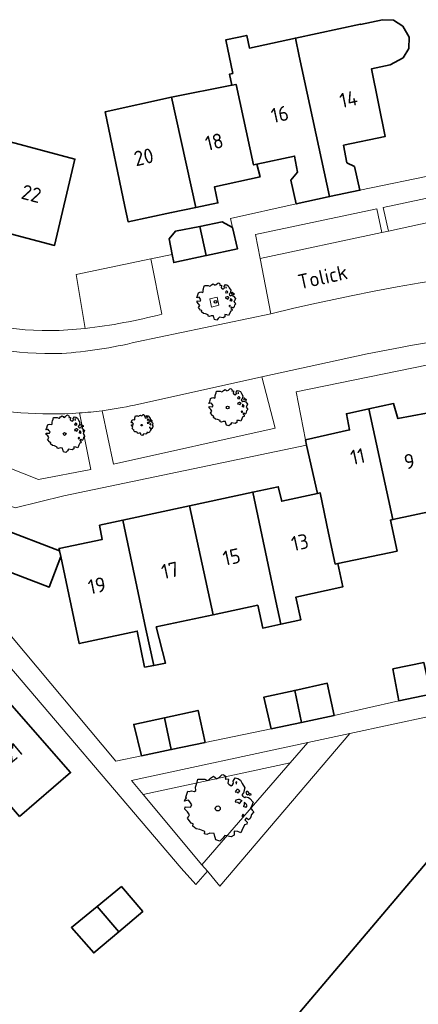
# Model space of a CAD drawing. Header units: metres. Extents: x 152391 to 157968, y 462336 to 467280.
# Tile 362 of 656: x 153908 to 153944, y 466035 to 466124. Entities that reach past the tile are written whole.
import ezdxf
from ezdxf.enums import TextEntityAlignment as Align

# ---------------------------------------------------------------- set-up
doc = ezdxf.new("R2010")
doc.units = ezdxf.units.M
doc.header["$LTSCALE"] = 0.75
doc.layers.get('0').update_dxf_attribs({"lineweight": 25})
for name, color, linetype, lineweight in [('B-GV-GR-BOOM-S', 252, 'Continuous', 25), ('B-WE-GR-BEPLANTING_CULTUUR_BODEMBEDEKKER-GV', 251, 'Continuous', 18), ('B-WE-GR-BEPLANTING_CULTUUR_BOSPLANTSOEN-GV', 251, 'Continuous', 18), ('B-WE-GR-GROENVOORZIENING-GV', 251, 'Continuous', 18), ('B-WE-OG-BEBOUWING-GV', 6, 'Continuous', 35), ('B-WE-OG-BEBOUWING-T18', 1, 'Continuous', 18), ('B-WE-OG-TERREIN_CULTUURSCHEIDING-GV', 251, 'Continuous', 18), ('B-WE-OG-TOPOGRAFIE-T18', 1, 'Continuous', 18), ('B-WE-VH-VERHARDING_ASFALT-GV', 251, 'Continuous', 18), ('B-WE-VH-VERHARDING_BETONSTRAATSTEEN-GV', 251, 'Continuous', 18), ('B-WE-VH-VERHARDING_TEGEL-GV', 251, 'Continuous', 18)]:
    doc.layers.add(name, color=color, linetype=linetype, lineweight=lineweight)
doc.styles.add('NLCS-ISO-M750-T18', font='NLCS-ISO.ttf', dxfattribs={"height": 1.35})

# ---------------------------------------------------------------- blocks, each defined once
blk = doc.blocks.new('SGR-BOOM_0_10')
at = {"linetype": 'Continuous'}
for p, q in [((-0.205, 0.871), (-0.127, 0.926)), ((-0.127, 0.926), (-0.075, 0.889)), ((0.037, 0.889), (0.115, 0.963)), ((0.115, 0.963), (0.148, 0.973)), ((0.148, 0.973), (0.187, 0.954)), ((0.187, 0.954), (0.22, 0.926)), ((0.22, 0.926), (0.226, 0.862)), ((-0.958, 0.206), (-0.932, 0.27)), ((-0.84, 0.233), (-0.958, 0.206)), ((-0.945, -0.016), (-0.938, 0.049)), ((-0.938, 0.049), (-0.781, 0.039)), ((-0.932, 0.27), (-0.899, 0.298)), ((-0.918, 0.326), (-0.86, 0.492)), ((-0.899, 0.298), (-0.918, 0.326)), ((-0.86, 0.492), (-0.82, 0.483)), ((-0.801, 0.187), (-0.84, 0.233)), ((-0.82, 0.483), (-0.755, 0.511)), ((-0.748, 0.104), (-0.801, 0.187)), ((-0.781, 0.039), (-0.748, 0.104)), ((-0.755, 0.511), (-0.663, 0.483)), ((-0.663, 0.483), (-0.631, 0.52)), ((-0.637, 0.612), (-0.624, 0.668)), ((-0.631, 0.52), (-0.637, 0.612)), ((-0.624, 0.668), (-0.591, 0.751)), ((-0.591, 0.751), (-0.572, 0.843)), ((-0.572, 0.843), (-0.375, 0.843)), ((-0.375, 0.843), (-0.29, 0.806)), ((-0.29, 0.806), (-0.264, 0.815)), ((-0.264, 0.815), (-0.205, 0.871)), ((-0.075, 0.889), (-0.035, 0.852)), ((-0.035, 0.852), (0.037, 0.889)), ((0.226, 0.862), (0.213, 0.843)), ((0.213, 0.843), (0.298, 0.852)), ((0.305, 0.834), (0.285, 0.723)), ((0.285, 0.723), (0.318, 0.695)), ((0.298, 0.852), (0.305, 0.834)), ((0.318, 0.695), (0.39, 0.649)), ((0.39, 0.649), (0.423, 0.677)), ((0.423, 0.677), (0.449, 0.723)), ((0.442, 0.788), (0.501, 0.88)), ((0.449, 0.723), (0.442, 0.788)), ((0.501, 0.88), (0.573, 0.862)), ((0.527, 0.511), (0.501, 0.492)), ((0.501, 0.492), (0.521, 0.464)), ((0.521, 0.233), (0.501, 0.187)), ((0.501, 0.187), (0.58, 0.178)), ((0.547, 0.769), (0.521, 0.751)), ((0.521, 0.751), (0.534, 0.705)), ((0.521, 0.464), (0.553, 0.474)), ((0.593, 0.261), (0.521, 0.233)), ((0.547, 0.547), (0.527, 0.511)), ((0.534, 0.705), (0.54, 0.695)), ((0.54, 0.714), (0.547, 0.769)), ((0.58, 0.547), (0.547, 0.547)), ((0.553, 0.474), (0.58, 0.437)), ((0.573, 0.862), (0.652, 0.815)), ((0.606, 0.529), (0.58, 0.547)), ((0.58, 0.437), (0.606, 0.474)), ((0.58, 0.178), (0.625, 0.141)), ((0.625, 0.261), (0.593, 0.261)), ((0.632, 0.492), (0.606, 0.529)), ((0.606, 0.474), (0.632, 0.492)), ((0.684, 0.224), (0.625, 0.261)), ((0.625, 0.141), (0.678, 0.206)), ((0.652, 0.815), (0.704, 0.714)), ((0.678, 0.206), (0.697, 0.233)), ((0.743, 0.446), (0.691, 0.39)), ((0.691, 0.39), (0.717, 0.353)), ((0.704, 0.714), (0.776, 0.594)), ((0.717, 0.353), (0.776, 0.316)), ((0.756, 0.104), (0.737, 0.058)), ((0.806, 0.027), (0.737, 0.058)), ((0.776, 0.594), (0.743, 0.446)), ((0.763, 0.169), (0.756, 0.132)), ((0.756, 0.132), (0.756, 0.104)), ((0.802, 0.132), (0.763, 0.169)), ((0.776, 0.316), (0.809, 0.335)), ((0.828, 0.113), (0.802, 0.132)), ((0.806, 0.027), (0.848, 0.076)), ((0.828, 0.483), (0.809, 0.455)), ((0.809, 0.455), (0.822, 0.418)), ((0.809, 0.335), (0.881, 0.316)), ((0.822, 0.418), (0.861, 0.39)), ((0.867, 0.483), (0.828, 0.483)), ((0.848, 0.076), (0.828, 0.113)), ((0.861, 0.409), (0.92, 0.381)), ((0.861, 0.39), (0.867, 0.409)), ((0.913, 0.427), (0.867, 0.483)), ((0.881, 0.316), (0.92, 0.289)), ((0.972, 0.4), (0.913, 0.427)), ((0.92, 0.381), (0.972, 0.4)), ((0.92, 0.289), (1.018, 0.178)), ((0.966, 0.058), (0.939, 0.021)), ((0.939, 0.021), (0.992, -0.053)), ((1.018, 0.178), (0.966, 0.058)), ((-0.866, -0.099), (-0.945, -0.016)), ((-0.873, -0.284), (-0.84, -0.238)), ((-0.761, -0.423), (-0.873, -0.284)), ((-0.807, -0.182), (-0.866, -0.099)), ((-0.84, -0.238), (-0.807, -0.182)), ((-0.703, -0.441), (-0.761, -0.423)), ((-0.716, -0.506), (-0.703, -0.441)), ((-0.624, -0.589), (-0.716, -0.506)), ((-0.513, -0.608), (-0.624, -0.589)), ((-0.375, -0.663), (-0.513, -0.608)), ((-0.382, -0.728), (-0.375, -0.663)), ((-0.31, -0.746), (-0.382, -0.728)), ((-0.225, -0.709), (-0.31, -0.746)), ((-0.107, -0.718), (-0.225, -0.709)), ((-0.088, -0.802), (-0.107, -0.718)), ((-0.075, -0.839), (-0.088, -0.802)), ((-0.055, -0.903), (-0.075, -0.839)), ((0.141, -0.857), (0.063, -0.94)), ((0.2, -0.774), (0.141, -0.857)), ((0.383, -0.811), (0.2, -0.774)), ((0.468, -0.765), (0.383, -0.811)), ((0.475, -0.654), (0.468, -0.765)), ((0.58, -0.663), (0.475, -0.654)), ((0.665, -0.7), (0.58, -0.663)), ((0.724, -0.571), (0.665, -0.7)), ((0.724, -0.164), (0.697, -0.201)), ((0.697, -0.201), (0.704, -0.238)), ((0.71, -0.238), (0.75, -0.229)), ((0.75, -0.192), (0.724, -0.164)), ((0.763, -0.497), (0.724, -0.571)), ((0.75, -0.229), (0.75, -0.192)), ((0.769, -0.469), (0.763, -0.497)), ((0.835, -0.45), (0.769, -0.469)), ((0.822, -0.266), (0.782, -0.33)), ((0.782, -0.33), (0.802, -0.358)), ((0.802, -0.358), (0.841, -0.395)), ((0.887, -0.33), (0.822, -0.266)), ((0.841, -0.395), (0.835, -0.45)), ((0.933, -0.293), (0.887, -0.33)), ((0.946, -0.238), (0.933, -0.293)), ((0.966, -0.173), (0.946, -0.238)), ((1.038, -0.099), (0.966, -0.173)), ((0.992, -0.053), (1.038, -0.099)), ((0.063, -0.94), (-0.055, -0.903))]:
    blk.add_line(p, q, dxfattribs=at)
blk.add_circle((0, 0), 0.0711, dxfattribs=at)
blk = doc.blocks.new('SGR-BOOM_21_30')
at = {"linetype": 'Continuous'}
for p, q in [((-1.458, 0.858), (-1.342, 0.908)), ((-1.342, 0.908), (-1.179, 0.858)), ((-1.179, 0.858), (-1.121, 0.924)), ((-1.133, 1.088), (-1.109, 1.187)), ((-1.121, 0.924), (-1.133, 1.088)), ((-1.109, 1.187), (-1.051, 1.335)), ((-1.051, 1.335), (-1.016, 1.499)), ((-1.016, 1.499), (-0.668, 1.499)), ((-0.668, 1.499), (-0.516, 1.433)), ((-0.516, 1.433), (-0.47, 1.45)), ((-0.47, 1.45), (-0.365, 1.548)), ((-0.365, 1.548), (-0.226, 1.647)), ((-0.226, 1.647), (-0.133, 1.581)), ((-0.133, 1.581), (-0.063, 1.515)), ((-0.063, 1.515), (0.065, 1.581)), ((0.065, 1.581), (0.205, 1.712)), ((0.205, 1.712), (0.263, 1.729)), ((0.263, 1.729), (0.333, 1.696)), ((0.333, 1.696), (0.391, 1.647)), ((0.402, 1.532), (0.379, 1.499)), ((0.379, 1.499), (0.53, 1.515)), ((0.391, 1.647), (0.402, 1.532)), ((0.542, 1.483), (0.507, 1.285)), ((0.507, 1.285), (0.565, 1.236)), ((0.53, 1.515), (0.542, 1.483)), ((0.565, 1.236), (0.693, 1.154)), ((0.693, 1.154), (0.751, 1.203)), ((0.751, 1.203), (0.798, 1.285)), ((0.786, 1.4), (0.891, 1.565)), ((0.798, 1.285), (0.786, 1.4)), ((0.891, 1.565), (1.019, 1.532)), ((0.937, 0.908), (0.891, 0.875)), ((0.972, 1.368), (0.926, 1.335)), ((0.926, 1.335), (0.949, 1.253)), ((0.972, 0.973), (0.937, 0.908)), ((0.949, 1.253), (0.961, 1.236)), ((0.961, 1.269), (0.972, 1.368)), ((1.03, 0.973), (0.972, 0.973)), ((1.019, 1.532), (1.158, 1.45)), ((1.077, 0.94), (1.03, 0.973)), ((1.124, 0.875), (1.077, 0.94)), ((1.158, 1.45), (1.251, 1.269)), ((1.251, 1.269), (1.379, 1.055)), ((1.379, 1.055), (1.321, 0.793)), ((-1.703, 0.365), (-1.656, 0.48)), ((-1.493, 0.415), (-1.703, 0.365)), ((-1.679, -0.029), (-1.668, 0.086)), ((-1.668, 0.086), (-1.389, 0.07)), ((-1.656, 0.48), (-1.598, 0.53)), ((-1.633, 0.579), (-1.528, 0.875)), ((-1.598, 0.53), (-1.633, 0.579)), ((-1.528, 0.875), (-1.458, 0.858)), ((-1.423, 0.333), (-1.493, 0.415)), ((-1.33, 0.185), (-1.423, 0.333)), ((-1.389, 0.07), (-1.33, 0.185)), ((0.891, 0.875), (0.926, 0.825)), ((0.926, 0.415), (0.891, 0.333)), ((0.891, 0.333), (1.03, 0.316)), ((0.926, 0.825), (0.984, 0.842)), ((1.054, 0.464), (0.926, 0.415)), ((0.984, 0.842), (1.03, 0.776)), ((1.03, 0.776), (1.077, 0.842)), ((1.03, 0.316), (1.112, 0.251)), ((1.112, 0.464), (1.054, 0.464)), ((1.077, 0.842), (1.124, 0.875)), ((1.217, 0.398), (1.112, 0.464)), ((1.112, 0.251), (1.205, 0.365)), ((1.205, 0.365), (1.24, 0.415)), ((1.321, 0.793), (1.228, 0.694)), ((1.228, 0.694), (1.275, 0.628)), ((1.275, 0.628), (1.379, 0.563)), ((1.344, 0.185), (1.31, 0.103)), ((1.434, 0.049), (1.31, 0.103)), ((1.356, 0.3), (1.344, 0.234)), ((1.344, 0.234), (1.344, 0.185)), ((1.426, 0.234), (1.356, 0.3)), ((1.379, 0.563), (1.438, 0.595)), ((1.472, 0.201), (1.426, 0.234)), ((1.434, 0.049), (1.507, 0.136)), ((1.472, 0.858), (1.438, 0.809)), ((1.438, 0.809), (1.461, 0.743)), ((1.438, 0.595), (1.565, 0.563)), ((1.461, 0.743), (1.531, 0.694)), ((1.542, 0.858), (1.472, 0.858)), ((1.507, 0.136), (1.472, 0.201)), ((1.531, 0.727), (1.635, 0.678)), ((1.531, 0.694), (1.542, 0.727)), ((1.624, 0.76), (1.542, 0.858)), ((1.565, 0.563), (1.635, 0.513)), ((1.728, 0.71), (1.624, 0.76)), ((1.635, 0.678), (1.728, 0.71)), ((1.635, 0.513), (1.81, 0.316)), ((1.717, 0.103), (1.67, 0.037)), ((1.67, 0.037), (1.763, -0.094)), ((1.81, 0.316), (1.717, 0.103)), ((-1.54, -0.177), (-1.679, -0.029)), ((-1.551, -0.505), (-1.493, -0.423)), ((-1.354, -0.752), (-1.551, -0.505)), ((-1.435, -0.324), (-1.54, -0.177)), ((-1.493, -0.423), (-1.435, -0.324)), ((-1.249, -0.784), (-1.354, -0.752)), ((-1.272, -0.899), (-1.249, -0.784)), ((1.286, -0.292), (1.24, -0.357)), ((1.24, -0.357), (1.251, -0.423)), ((1.263, -0.423), (1.333, -0.407)), ((1.333, -0.341), (1.286, -0.292)), ((1.356, -0.883), (1.286, -1.014)), ((1.333, -0.407), (1.333, -0.341)), ((1.368, -0.834), (1.356, -0.883)), ((1.484, -0.801), (1.368, -0.834)), ((1.461, -0.472), (1.391, -0.587)), ((1.391, -0.587), (1.426, -0.637)), ((1.426, -0.637), (1.496, -0.702)), ((1.577, -0.587), (1.461, -0.472)), ((1.496, -0.702), (1.484, -0.801)), ((1.658, -0.522), (1.577, -0.587)), ((1.682, -0.423), (1.658, -0.522)), ((1.717, -0.308), (1.682, -0.423)), ((1.845, -0.177), (1.717, -0.308)), ((1.763, -0.094), (1.845, -0.177)), ((-1.109, -1.047), (-1.272, -0.899)), ((-0.912, -1.08), (-1.109, -1.047)), ((-0.668, -1.179), (-0.912, -1.08)), ((-0.679, -1.294), (-0.668, -1.179)), ((-0.551, -1.326), (-0.679, -1.294)), ((-0.4, -1.261), (-0.551, -1.326)), ((-0.191, -1.277), (-0.4, -1.261)), ((-0.156, -1.425), (-0.191, -1.277)), ((-0.133, -1.491), (-0.156, -1.425)), ((-0.098, -1.606), (-0.133, -1.491)), ((0.112, -1.671), (-0.098, -1.606)), ((0.251, -1.524), (0.112, -1.671)), ((0.356, -1.376), (0.251, -1.524)), ((0.682, -1.441), (0.356, -1.376)), ((0.833, -1.359), (0.682, -1.441)), ((0.844, -1.162), (0.833, -1.359)), ((1.03, -1.179), (0.844, -1.162)), ((1.182, -1.244), (1.03, -1.179)), ((1.286, -1.014), (1.182, -1.244))]:
    blk.add_line(p, q, dxfattribs=at)
blk.add_circle((0, 0), 0.126, dxfattribs=at)
blk = doc.blocks.new('SGR-BOOM_50_100')
at = {"linetype": 'Continuous'}
for p, q in [((-0.835, 2.577), (-0.649, 2.752)), ((-0.649, 2.752), (-0.401, 2.928)), ((-0.401, 2.928), (-0.236, 2.811)), ((-0.236, 2.811), (-0.112, 2.694)), ((-0.112, 2.694), (0.116, 2.811)), ((0.116, 2.811), (0.364, 3.044)), ((0.364, 3.044), (0.467, 3.074)), ((0.467, 3.074), (0.591, 3.015)), ((0.591, 3.015), (0.695, 2.928)), ((0.715, 2.723), (0.674, 2.665)), ((0.674, 2.665), (0.943, 2.694)), ((0.695, 2.928), (0.715, 2.723)), ((0.943, 2.694), (0.964, 2.636)), ((1.398, 2.49), (1.584, 2.782)), ((1.584, 2.782), (1.811, 2.723)), ((1.811, 2.723), (2.059, 2.577)), ((-2.014, 1.935), (-1.972, 2.11)), ((-1.993, 1.643), (-2.014, 1.935)), ((-1.972, 2.11), (-1.869, 2.373)), ((-1.869, 2.373), (-1.807, 2.665)), ((-1.807, 2.665), (-1.187, 2.665)), ((-1.187, 2.665), (-0.918, 2.548)), ((-0.918, 2.548), (-0.835, 2.577)), ((0.964, 2.636), (0.902, 2.285)), ((0.902, 2.285), (1.005, 2.198)), ((1.005, 2.198), (1.232, 2.052)), ((1.232, 2.052), (1.336, 2.139)), ((1.336, 2.139), (1.418, 2.285)), ((1.418, 2.285), (1.398, 2.49)), ((1.729, 2.431), (1.646, 2.373)), ((1.646, 2.373), (1.687, 2.227)), ((1.687, 2.227), (1.708, 2.198)), ((1.708, 2.256), (1.729, 2.431)), ((2.059, 2.577), (2.225, 2.256)), ((2.225, 2.256), (2.452, 1.876)), ((2.452, 1.876), (2.349, 1.409)), ((-2.944, 0.854), (-2.841, 0.942)), ((-2.903, 1.029), (-2.717, 1.555)), ((-2.841, 0.942), (-2.903, 1.029)), ((-2.717, 1.555), (-2.593, 1.526)), ((-2.593, 1.526), (-2.386, 1.613)), ((-2.386, 1.613), (-2.096, 1.526)), ((-2.096, 1.526), (-1.993, 1.643)), ((1.667, 1.613), (1.584, 1.555)), ((1.584, 1.555), (1.646, 1.467)), ((1.646, 1.467), (1.749, 1.497)), ((1.729, 1.73), (1.667, 1.613)), ((1.832, 1.73), (1.729, 1.73)), ((1.749, 1.497), (1.832, 1.38)), ((1.915, 1.672), (1.832, 1.73)), ((1.832, 1.38), (1.915, 1.497)), ((1.997, 1.555), (1.915, 1.672)), ((1.915, 1.497), (1.997, 1.555)), ((2.349, 1.409), (2.183, 1.234)), ((2.183, 1.234), (2.266, 1.117)), ((2.266, 1.117), (2.452, 1)), ((2.452, 1), (2.556, 1.059)), ((2.618, 1.526), (2.556, 1.438)), ((2.556, 1.438), (2.597, 1.321)), ((2.556, 1.059), (2.783, 1)), ((2.597, 1.321), (2.721, 1.234)), ((2.742, 1.526), (2.618, 1.526)), ((2.721, 1.292), (2.907, 1.205)), ((2.721, 1.234), (2.742, 1.292)), ((2.886, 1.351), (2.742, 1.526)), ((2.783, 1), (2.907, 0.913)), ((3.072, 1.263), (2.886, 1.351)), ((2.907, 1.205), (3.072, 1.263)), ((2.907, 0.913), (3.217, 0.562)), ((-3.027, 0.65), (-2.944, 0.854)), ((-2.655, 0.737), (-3.027, 0.65)), ((-2.985, -0.051), (-2.965, 0.153)), ((-2.965, 0.153), (-2.469, 0.124)), ((-2.531, 0.591), (-2.655, 0.737)), ((-2.365, 0.329), (-2.531, 0.591)), ((-2.469, 0.124), (-2.365, 0.329)), ((1.646, 0.737), (1.584, 0.591)), ((1.584, 0.591), (1.832, 0.562)), ((1.873, 0.825), (1.646, 0.737)), ((1.832, 0.562), (1.977, 0.445)), ((1.977, 0.825), (1.873, 0.825)), ((2.163, 0.708), (1.977, 0.825)), ((1.977, 0.445), (2.142, 0.65)), ((2.142, 0.65), (2.204, 0.737)), ((2.39, 0.329), (2.328, 0.183)), ((2.549, 0.087), (2.328, 0.183)), ((2.411, 0.533), (2.39, 0.416)), ((2.39, 0.416), (2.39, 0.329)), ((2.535, 0.416), (2.411, 0.533)), ((2.618, 0.358), (2.535, 0.416)), ((2.549, 0.087), (2.68, 0.241)), ((2.68, 0.241), (2.618, 0.358)), ((3.052, 0.183), (2.969, 0.066)), ((2.969, 0.066), (3.135, -0.168)), ((3.217, 0.562), (3.052, 0.183)), ((-2.737, -0.314), (-2.985, -0.051)), ((-2.758, -0.898), (-2.655, -0.752)), ((-2.551, -0.577), (-2.737, -0.314)), ((-2.655, -0.752), (-2.551, -0.577)), ((2.287, -0.518), (2.204, -0.635)), ((2.204, -0.635), (2.225, -0.752)), ((2.245, -0.752), (2.37, -0.723)), ((2.37, -0.606), (2.287, -0.518)), ((2.37, -0.723), (2.37, -0.606)), ((2.597, -0.84), (2.473, -1.044)), ((2.804, -1.044), (2.597, -0.84)), ((2.99, -0.752), (2.948, -0.927)), ((3.052, -0.548), (2.99, -0.752)), ((3.279, -0.314), (3.052, -0.548)), ((3.135, -0.168), (3.279, -0.314)), ((-2.407, -1.336), (-2.758, -0.898)), ((-2.22, -1.394), (-2.407, -1.336)), ((-2.262, -1.599), (-2.22, -1.394)), ((-1.972, -1.862), (-2.262, -1.599)), ((2.411, -1.57), (2.287, -1.803)), ((2.432, -1.482), (2.411, -1.57)), ((2.638, -1.424), (2.432, -1.482)), ((2.473, -1.044), (2.535, -1.132)), ((2.535, -1.132), (2.659, -1.248)), ((2.659, -1.248), (2.638, -1.424)), ((2.948, -0.927), (2.804, -1.044)), ((-1.621, -1.92), (-1.972, -1.862)), ((-1.187, -2.095), (-1.621, -1.92)), ((-1.207, -2.3), (-1.187, -2.095)), ((-0.98, -2.358), (-1.207, -2.3)), ((-0.711, -2.241), (-0.98, -2.358)), ((-0.339, -2.271), (-0.711, -2.241)), ((-0.277, -2.533), (-0.339, -2.271)), ((-0.236, -2.65), (-0.277, -2.533)), ((-0.174, -2.855), (-0.236, -2.65)), ((0.633, -2.446), (0.447, -2.709)), ((1.212, -2.563), (0.633, -2.446)), ((1.48, -2.417), (1.212, -2.563)), ((1.501, -2.066), (1.48, -2.417)), ((1.832, -2.095), (1.501, -2.066)), ((2.101, -2.212), (1.832, -2.095)), ((2.287, -1.803), (2.101, -2.212)), ((0.199, -2.971), (-0.174, -2.855)), ((0.447, -2.709), (0.199, -2.971))]:
    blk.add_line(p, q, dxfattribs=at)
blk.add_circle((0, 0), 0.225, dxfattribs=at)

msp = doc.modelspace()

# ---------------------------------------------------------------- linework, layer by layer
at = {"layer": 'B-WE-GR-BEPLANTING_CULTUUR_BODEMBEDEKKER-GV'}
for points in [[(153961.678, 466100.226), (153961.75, 466100.384), (153961.889, 466100.689), (153963.563, 466106.796), (153956.491, 466110.589), (153940.82, 466107.269), (153941.296, 466105.131), (153945.165, 466105.955), (153946.285, 466100.751)], [(153915.296, 466088.814), (153916.335, 466083.971), (153931.016, 466087.233), (153929.802, 466091.883)], [(153929.802, 466091.883), (153918.234, 466089.313)], [(153902.678, 466089.439), (153901.244, 466085.846), (153909.527, 466082.569), (153914.266, 466083.486), (153913.241, 466088.609)]]:
    msp.add_lwpolyline(points, dxfattribs=at)
msp.add_lwpolyline([(153940.233, 466107.145), (153929.213, 466104.81), (153929.636, 466102.648), (153940.709, 466105.006)], close=True, dxfattribs=at)
for points in [[(153913.241, 466088.609, -0.074796), (153902.678, 466089.439)], [(153918.234, 466089.313, -0.006452), (153915.296, 466088.814)]]:
    msp.add_lwpolyline(points, format="xyb", dxfattribs=at)
at = {"layer": 'B-WE-GR-BEPLANTING_CULTUUR_BOSPLANTSOEN-GV'}
msp.add_lwpolyline([(153924.864, 466046.992), (153925.99, 466045.648), (153937.791, 466059.511), (153933.986, 466058.691), (153932.385, 466056.843), (153924.364, 466047.589)], close=True, dxfattribs=at)
at = {"layer": 'B-WE-GR-GROENVOORZIENING-GV'}
msp.add_lwpolyline([(153925.069, 466098.975), (153925.229, 466098.221), (153925.908, 466098.391), (153925.74, 466099.124)], close=True, dxfattribs=at)
at = {"layer": 'B-WE-OG-BEBOUWING-GV'}
for points in [[(153933.193, 466121.025), (153935.949, 466108.262), (153938.71, 466108.83), (153938.214, 466110.978), (153937.517, 466111.328), (153937.219, 466112.927), (153941.009, 466113.72), (153939.767, 466119.87), (153941.454, 466120.21), (153942.623, 466120.846), (153943.144, 466121.703), (153943.189, 466122.745), (153942.6, 466123.73), (153941.765, 466124.269), (153940.769, 466124.323), (153938.764, 466123.887), (153938.756, 466123.926), (153932.849, 466122.651)], [(153929.339, 466111.191), (153932.781, 466111.935), (153933.028, 466110.487), (153932.429, 466109.738), (153932.925, 466107.59), (153935.818, 466108.235), (153935.949, 466108.262), (153933.193, 466121.025), (153932.849, 466122.651), (153928.682, 466121.752), (153928.439, 466122.9), (153926.539, 466122.497), (153927.16, 466119.447), (153926.878, 466119.386), (153927.08, 466118.37), (153927.467, 466118.447), (153929.058, 466111.13)], [(153921.599, 466117.28), (153923.803, 466107.26), (153925.817, 466107.678), (153925.498, 466109.139), (153929.637, 466110.042), (153929.339, 466111.191), (153929.058, 466111.13), (153927.467, 466118.447), (153927.08, 466118.37)], [(153923.803, 466107.26), (153921.599, 466117.28), (153915.583, 466115.957), (153917.369, 466107.365), (153917.656, 466105.982), (153921.607, 466106.803)], [(153904.539, 466104.045), (153906.67, 466103.502), (153906.995, 466104.884), (153910.983, 466103.83), (153912.836, 466111.667), (153906.961, 466113.242)], [(153921.652, 466103.014), (153921.801, 466102.265), (153924.761, 466102.902), (153924.178, 466105.553), (153921.953, 466105.111), (153921.404, 466104.413)], [(153924.761, 466102.902), (153924.793, 466102.909), (153927.586, 466103.504), (153927.139, 466105.452), (153926.193, 466105.953), (153924.178, 466105.553)], [(153947.226, 466080.105), (153947.578, 466080.18), (153946.778, 466083.886), (153947.246, 466083.986), (153946.055, 466088.835), (153942.163, 466088.094), (153941.759, 466089.464), (153939.507, 466088.975), (153941.693, 466078.93)], [(153941.693, 466078.93), (153939.507, 466088.975), (153937.482, 466088.535), (153937.762, 466087.076), (153933.758, 466086.16), (153933.867, 466085.677), (153934.85, 466081.311), (153935.086, 466081.363), (153935.87, 466077.694), (153936.468, 466074.894), (153936.707, 466074.944), (153942.076, 466076.063), (153941.478, 466078.884)], [(153929.437, 466071.155), (153929.884, 466069.073), (153931.526, 466069.426), (153931.079, 466071.507), (153928.983, 466081.421), (153923.221, 466080.176), (153925.389, 466070.286)], [(153931.079, 466071.507), (153931.526, 466069.426), (153933.338, 466069.815), (153932.891, 466071.897), (153937.152, 466072.811), (153936.707, 466074.944), (153936.468, 466074.894), (153935.87, 466077.694), (153935.086, 466081.363), (153934.85, 466081.311), (153931.617, 466080.598), (153931.288, 466081.919), (153928.983, 466081.421)], [(153919.996, 466065.692), (153921.045, 466065.887), (153920.223, 466069.177), (153925.389, 466070.286), (153923.221, 466080.176), (153917.184, 466078.871), (153919.275, 466068.974)], [(153911.445, 466076.105), (153911.557, 466075.576), (153913.23, 466067.676), (153918.494, 466068.806), (153919.153, 466065.536), (153919.996, 466065.692), (153919.275, 466068.974), (153917.184, 466078.871), (153915.074, 466078.415), (153915.292, 466077.118), (153911.4, 466076.315)], [(153906.089, 466078.139), (153904.874, 466074.938), (153910.502, 466072.8), (153911.557, 466075.576), (153911.445, 466076.105)], [(153942.238, 466062.464), (153945.144, 466063.073), (153944.518, 466065.949), (153941.703, 466065.369)], [(153933.403, 466060.519), (153932.79, 466063.419), (153929.978, 466062.797), (153930.65, 466059.93)], [(153932.79, 466063.419), (153933.403, 466060.519), (153936.37, 466061.153), (153935.735, 466064.07)], [(153907.797, 466051.959), (153912.435, 466055.956), (153906.681, 466062.543), (153903.593, 466059.972), (153902.68, 466061.141), (153901.067, 466059.772)], [(153920.973, 466060.94), (153921.584, 466058.051), (153924.644, 466058.693), (153924.009, 466061.597)], [(153921.584, 466058.051), (153920.973, 466060.94), (153918.178, 466060.336), (153918.875, 466057.482)], [(153916.805, 466041.502), (153918.987, 466043.357), (153917.048, 466045.607), (153914.837, 466043.787)], [(153914.837, 466043.787), (153912.521, 466041.881), (153914.548, 466039.582), (153916.805, 466041.502)]]:
    msp.add_lwpolyline(points, close=True, dxfattribs=at)
msp.add_lwpolyline([(153964.491, 466033.096), (153970.733, 466041.7), (153971.983, 466040.8), (153976.129, 466046.703), (153977.428, 466045.804), (153979.327, 466048.455), (153980.026, 466047.955), (153984.821, 466054.709), (153984.121, 466055.208), (153986.018, 466057.86), (153980.183, 466062.077), (153976.268, 466064.906), (153967.578, 466052.85), (153971.728, 466049.751), (153967.782, 466044.149), (153959.782, 466049.945), (153957.584, 466047.244), (153956.284, 466048.194), (153948.787, 466047.29), (153947.738, 466045.989), (153945.138, 466048.238), (153924.211, 466023.525)], dxfattribs=at)
at = {"layer": 'B-WE-OG-TERREIN_CULTUURSCHEIDING-GV'}
for points in [[(153932.385, 466056.843), (153933.986, 466058.691), (153917.955, 466055.235), (153919.019, 466053.966)], [(153932.385, 466056.843), (153919.019, 466053.966), (153924.364, 466047.589)]]:
    msp.add_lwpolyline(points, close=True, dxfattribs=at)
at = {"layer": 'B-WE-VH-VERHARDING_ASFALT-GV'}
for points in [[(153911.631, 466094.017, -0.20217), (153889.487, 466102.586)], [(153942.401, 466094.563, -0.153586), (153970.854, 466091.561)], [(153918.448, 466095.066, -0.041546), (153911.631, 466094.017)], [(153902.678, 466089.439, 0.074796), (153913.241, 466088.609)], [(153915.296, 466088.814, 0.006452), (153918.234, 466089.313)], [(153913.241, 466088.609, 0.015081), (153915.296, 466088.814)]]:
    msp.add_lwpolyline(points, format="xyb", dxfattribs=at)
for points in [[(153946.285, 466100.751), (153944.184, 466100.416), (153942.082, 466100.051), (153939.989, 466099.664), (153937.9, 466099.251), (153934.776, 466098.589), (153932.7, 466098.113), (153930.631, 466097.617), (153918.448, 466095.066)], [(153918.234, 466089.313), (153929.802, 466091.883), (153939.372, 466093.972), (153942.401, 466094.563)]]:
    msp.add_lwpolyline(points, dxfattribs=at)
at = {"layer": 'B-WE-VH-VERHARDING_BETONSTRAATSTEEN-GV'}
msp.add_lwpolyline([(153930.631, 466097.617), (153932.7, 466098.113), (153934.776, 466098.589), (153937.9, 466099.251), (153939.989, 466099.664), (153942.082, 466100.051), (153944.184, 466100.416), (153946.285, 466100.751), (153945.165, 466105.955), (153941.296, 466105.131), (153940.709, 466105.006), (153929.636, 466102.648)], close=True, dxfattribs=at)
for points in [[(153919.714, 466102.62), (153912.931, 466101.176), (153913.76, 466096.289)], [(153920.732, 466097.585), (153919.714, 466102.62)]]:
    msp.add_lwpolyline(points, dxfattribs=at)
msp.add_lwpolyline([(153913.76, 466096.289, 0.035291), (153920.732, 466097.585)], format="xyb", dxfattribs=at)
at = {"layer": 'B-WE-VH-VERHARDING_TEGEL-GV'}
for points in [[(153963.563, 466106.796), (153964.338, 466108.54), (153956.911, 466112.607), (153952.807, 466111.755), (153938.71, 466108.83), (153935.949, 466108.262), (153935.818, 466108.235), (153932.925, 466107.59), (153926.964, 466106.278), (153927.139, 466105.452), (153927.586, 466103.504), (153924.793, 466102.909), (153924.761, 466102.902), (153921.801, 466102.265), (153921.652, 466103.014), (153919.714, 466102.62), (153920.732, 466097.585)], [(153918.448, 466095.066), (153930.631, 466097.617), (153929.636, 466102.648), (153929.213, 466104.81), (153940.233, 466107.145), (153940.709, 466105.006), (153941.296, 466105.131), (153940.82, 466107.269), (153956.491, 466110.589), (153963.563, 466106.796)], [(153942.401, 466094.563), (153939.372, 466093.972), (153929.802, 466091.883), (153931.016, 466087.233), (153916.335, 466083.971), (153915.296, 466088.814)], [(153913.241, 466088.609), (153914.266, 466083.486), (153909.527, 466082.569), (153901.244, 466085.846), (153900.222, 466084.073), (153899.773, 466082.894), (153900.469, 466082.63), (153905.132, 466080.853), (153907.41, 466079.985), (153911.814, 466081.096), (153933.867, 466085.677), (153933.758, 466086.16), (153932.93, 466090.523), (153944.892, 466092.997)], [(153966.448, 466087.787), (153958.308, 466093.044), (153963.923, 466067.028), (153948.02, 466063.676), (153945.144, 466063.073), (153942.238, 466062.464), (153936.37, 466061.153), (153933.403, 466060.519), (153930.65, 466059.93), (153924.644, 466058.693), (153921.584, 466058.051), (153918.875, 466057.482), (153916.537, 466056.985), (153907.066, 466068.322), (153906.395, 466069.071), (153904.978, 466067.802), (153922.491, 466047.278), (153923.824, 466045.793), (153924.864, 466046.992), (153924.364, 466047.589), (153919.019, 466053.966)], [(153919.019, 466053.966), (153917.955, 466055.235), (153933.986, 466058.691), (153937.791, 466059.511), (153956.1, 466063.437), (153966.32, 466065.65), (153962.631, 466083.18), (153965.721, 466087.6)]]:
    msp.add_lwpolyline(points, dxfattribs=at)
for points in [[(153913.76, 466096.289, -0.227447), (153891.054, 466104.013)], [(153889.487, 466102.586, 0.20217), (153911.631, 466094.017)], [(153920.732, 466097.585, -0.035291), (153913.76, 466096.289)], [(153970.854, 466091.561, 0.153586), (153942.401, 466094.563)], [(153911.631, 466094.017, 0.041546), (153918.448, 466095.066)], [(153915.296, 466088.814, -0.015081), (153913.241, 466088.609)]]:
    msp.add_lwpolyline(points, format="xyb", dxfattribs=at)
msp.add_lwpolyline([(153925.069, 466098.975), (153925.74, 466099.124), (153925.908, 466098.391), (153925.229, 466098.221)], close=True, dxfattribs=at)

# ---------------------------------------------------------------- block references
at = {"layer": 'B-GV-GR-BOOM-S', "transparency": 33554559}
for name, p in [('SGR-BOOM_21_30', (153925.6, 466098.7)), ('SGR-BOOM_21_30', (153926.7, 466089.1)), ('SGR-BOOM_21_30', (153911.9, 466086.7)), ('SGR-BOOM_0_10', (153918.9, 466087.5)), ('SGR-BOOM_50_100', (153925.8, 466052.7))]:
    msp.add_blockref(name, p, dxfattribs=at)

# ---------------------------------------------------------------- texts
at = {"layer": 'B-WE-OG-BEBOUWING-T18', "style": 'NLCS-ISO-M750-T18'}
for s, rotation, p in [('14', 11.8, (153937.676, 466117.109)), ('16', 12.2, (153931.434, 466115.736)), ('18', 13.8, (153925.481, 466113.228)), ('20', 12.8, (153919.08, 466111.854)), ('22', 345.2, (153908.877, 466108.524)), ('11', 12.2, (153938.506, 466084.664)), ('9', 10.8, (153943.198, 466084.219)), ('13', 12.4, (153933.26, 466076.864)), ('15', 12.3, (153927.054, 466075.538)), ('17', 12.3, (153921.468, 466074.318)), ('19', 11.7, (153914.831, 466072.939)), ('21', 39.8, (153907.208, 466057.777))]:
    msp.add_text(s, height=1.35, rotation=rotation, dxfattribs=at).set_placement(p, align=Align.MIDDLE)
at = {"layer": 'B-WE-OG-TOPOGRAFIE-T18', "style": 'NLCS-ISO-M750-T18'}
msp.add_text('Tolick', height=1.35, rotation=12.5, dxfattribs=at).set_placement((153935.323, 466100.961), align=Align.MIDDLE)

doc.saveas('drawing.dxf')
